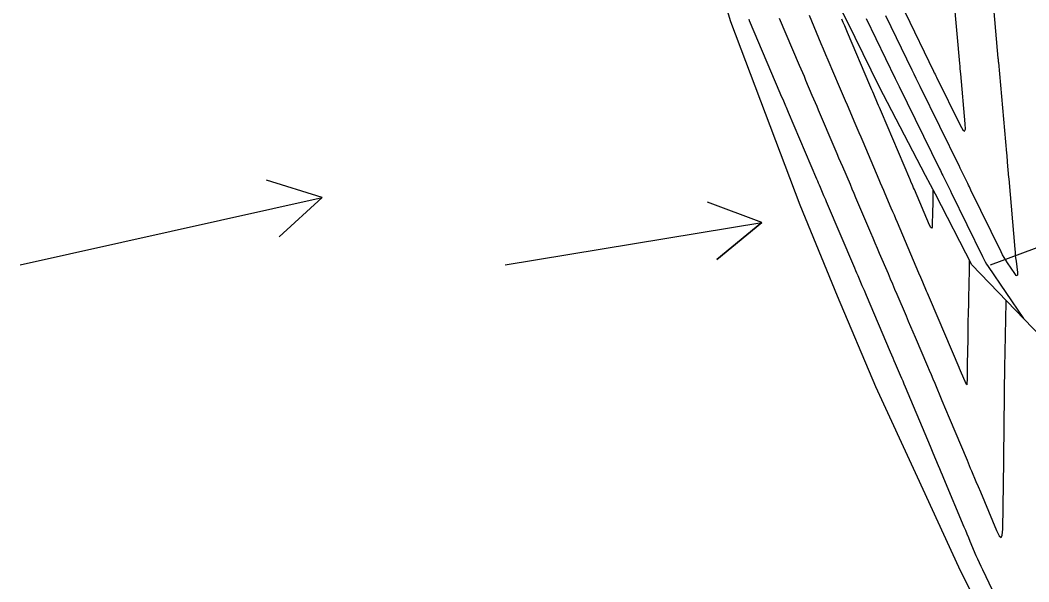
# Model space of a CAD drawing. Extents: x 954385 to 988206, y 1868364 to 1924553.
# Drawn here: x 957807.1 to 957911.1, y 1919236.3 to 1919294.2 of the extents above; entities that cross this region are included whole.
import ezdxf

# ---------------------------------------------------------------- set-up
doc = ezdxf.new("R2010")
doc.units = 0
for name, color, linetype in [('13', 7, 'Continuous'), ('22', 7, 'Continuous'), ('24', 7, 'Continuous'), ('26', 7, 'Continuous'), ('7', 7, 'Continuous')]:
    doc.layers.add(name, color=color, linetype=linetype)

msp = doc.modelspace()

# ---------------------------------------------------------------- linework, layer by layer
at = {"layer": '13'}
for points in [[(957907.31, 1919297.07), (957907.91, 1919290.27), (957907.92, 1919290.15), (957907.93, 1919290.04), (957907.94, 1919289.92), (957907.95, 1919289.8), (957908.79, 1919280.45), (957908.81, 1919280.22), (957908.83, 1919280), (957908.85, 1919279.77), (957908.87, 1919279.54), (957909.01, 1919277.96), (957909.02, 1919277.89), (957909.02, 1919277.81), (957909.65, 1919270.55), (957909.67, 1919270.25), (957909.7, 1919269.95), (957909.73, 1919269.65), (957909.77, 1919269.34), (957909.91, 1919268.14), (957909.92, 1919267.91), (957909.88, 1919267.81), (957909.79, 1919267.86), (957909.64, 1919268.04), (957908.89, 1919269.15), (957908.71, 1919269.42), (957908.54, 1919269.7), (957908.39, 1919269.98), (957908.24, 1919270.27), (957905.13, 1919276.66), (957905.05, 1919276.83), (957904.97, 1919276.99), (957904.88, 1919277.16), (957904.8, 1919277.33), (957904.09, 1919278.78), (957904.05, 1919278.86), (957904.01, 1919278.93), (957903.98, 1919279.01), (957903.94, 1919279.09), (957899.89, 1919287.32), (957899.69, 1919287.75), (957899.48, 1919288.17), (957899.27, 1919288.6), (957899.06, 1919289.03), (957896.34, 1919294.61)], [(957898.34, 1919294.96), (957901.28, 1919288.92), (957901.35, 1919288.76), (957901.43, 1919288.6), (957901.51, 1919288.45), (957901.58, 1919288.29), (957904.01, 1919283.35), (957904.29, 1919282.86), (957904.47, 1919282.72), (957904.55, 1919282.93), (957904.53, 1919283.5), (957904.07, 1919288.63), (957904.05, 1919288.9), (957904.02, 1919289.18), (957904, 1919289.45), (957903.97, 1919289.72), (957903.4, 1919296.22)], [(957894.32, 1919294.34), (957897.32, 1919288.16), (957897.42, 1919287.95), (957897.52, 1919287.74), (957897.62, 1919287.54), (957897.73, 1919287.33), (957901.9, 1919278.84), (957901.98, 1919278.67), (957902.06, 1919278.5), (957902.14, 1919278.33), (957902.23, 1919278.16), (957902.94, 1919276.71), (957902.98, 1919276.64), (957903.01, 1919276.56), (957903.05, 1919276.49), (957903.08, 1919276.41), (957906.31, 1919269.79), (957906.44, 1919269.53), (957906.59, 1919269.27), (957906.74, 1919269.01), (957906.9, 1919268.76), (957910.53, 1919263.42)]]:
    msp.add_lwpolyline(points, dxfattribs=at)
at = {"layer": '22'}
msp.add_lwpolyline([(957913.34, 1919260.51), (957905.2, 1919268.95), (957901.47, 1919276.22), (957900.45, 1919278.15), (957895.68, 1919287.34), (957892.38, 1919294.08), (957891.08, 1919296.54), (957886.89, 1919305.86), (957884.81, 1919311.67), (957883.53, 1919315.36), (957879.3, 1919324.66), (957877.21, 1919329.27), (957875.44, 1919333.92), (957871.95, 1919343.39), (957870.15, 1919347.96), (957868.24, 1919352.81), (957864.59, 1919362.24), (957862.78, 1919366.71), (957860.74, 1919371.53), (957856.68, 1919380.86), (957854.25, 1919386.89), (957852.72, 1919390.22), (957848.14, 1919399.44)], dxfattribs=at)
at = {"layer": '24'}
for points in [[(957913.34, 1919260.51), (957905.2, 1919268.95), (957901.47, 1919276.22), (957900.45, 1919278.15), (957895.68, 1919287.34), (957892.38, 1919294.08), (957891.08, 1919296.54), (957886.89, 1919305.86), (957884.81, 1919311.67), (957883.53, 1919315.36), (957879.3, 1919324.66), (957877.21, 1919329.27), (957875.44, 1919333.92), (957871.95, 1919343.39), (957870.15, 1919347.96), (957868.24, 1919352.81), (957864.59, 1919362.24), (957862.78, 1919366.71), (957860.74, 1919371.53), (957856.68, 1919380.86), (957854.25, 1919386.89), (957852.72, 1919390.22), (957848.14, 1919399.44)], [(957908.4, 1919228.54), (957903.89, 1919237.77), (957899.61, 1919247.06), (957895.33, 1919256.35), (957891.37, 1919265.71), (957887.51, 1919275.09), (957883.94, 1919284.54), (957880.39, 1919293.99), (957877.49, 1919303.59), (957872.39, 1919312.69), (957868.92, 1919322.16), (957868.67, 1919323.13), (957866.23, 1919331.81), (957863.18, 1919341.37), (957860.04, 1919350.92), (957855.94, 1919360.24), (957851.97, 1919369.6), (957848.16, 1919379), (957844.03, 1919388.32), (957840.67, 1919395.84)]]:
    msp.add_lwpolyline(points, dxfattribs=at)
at = {"layer": '26'}
for points in [[(957907.13, 1919268.93), (957966.95, 1919291.17), (957963.12, 1919286.54), (957966.95, 1919291.17), (957961.03, 1919292.17)], [(957807.13, 1919268.93), (957838.25, 1919275.88), (957833.83, 1919271.82), (957838.25, 1919275.88), (957832.52, 1919277.67)], [(957857.13, 1919268.93), (957883.58, 1919273.3), (957878.95, 1919269.49), (957883.58, 1919273.3), (957877.97, 1919275.41)]]:
    msp.add_lwpolyline(points, dxfattribs=at)
at = {"layer": '7'}
for points in [[(957904.95, 1919269.43), (957904.95, 1919269.12), (957904.94, 1919268.75), (957904.93, 1919268.39), (957904.87, 1919265.5), (957904.87, 1919265.21), (957904.86, 1919264.91), (957904.86, 1919264.61), (957904.85, 1919264.31), (957904.82, 1919262.73), (957904.81, 1919262.37), (957904.81, 1919262.01), (957904.8, 1919261.65), (957904.79, 1919261.29), (957904.74, 1919258.73), (957904.74, 1919258.59), (957904.74, 1919258.46), (957904.73, 1919258.32), (957904.73, 1919258.19), (957904.72, 1919257.6), (957904.72, 1919257.37), (957904.72, 1919257.14), (957904.71, 1919256.69), (957904.71, 1919256.6), (957904.69, 1919256.57), (957904.66, 1919256.59), (957904.62, 1919256.67), (957904.06, 1919258), (957903.98, 1919258.19), (957903.96, 1919258.23), (957903.94, 1919258.28), (957903.92, 1919258.33), (957903.9, 1919258.37), (957900.95, 1919265.31), (957900.85, 1919265.55), (957900.75, 1919265.78), (957900.65, 1919266.01), (957900.55, 1919266.24), (957900.16, 1919267.17), (957899.96, 1919267.64), (957899.76, 1919268.1), (957897.54, 1919273.32), (957897.38, 1919273.69), (957897.23, 1919274.05), (957897.07, 1919274.42), (957896.91, 1919274.79), (957896.29, 1919276.26), (957896.13, 1919276.62), (957895.98, 1919276.99), (957895.82, 1919277.36), (957895.66, 1919277.72), (957894, 1919281.63), (957893.8, 1919282.1), (957893.6, 1919282.57), (957893.4, 1919283.04), (957893.2, 1919283.51), (957892.39, 1919285.4), (957892.19, 1919285.87), (957891.99, 1919286.35), (957891.79, 1919286.82), (957891.59, 1919287.29), (957890.42, 1919290.06), (957890.18, 1919290.62), (957889.94, 1919291.19), (957889.7, 1919291.75), (957889.46, 1919292.32), (957888.47, 1919294.65)], [(957882.22, 1919294.27), (957882.27, 1919294.14), (957885.44, 1919286.68), (957885.58, 1919286.35), (957885.72, 1919286.02), (957886, 1919285.36), (957886.07, 1919285.2), (957886.14, 1919285.03), (957886.21, 1919284.87), (957886.28, 1919284.7), (957889.2, 1919277.83), (957889.3, 1919277.61), (957889.39, 1919277.4), (957889.48, 1919277.18), (957889.57, 1919276.97), (957889.94, 1919276.11), (957890.03, 1919275.89), (957890.12, 1919275.68), (957890.21, 1919275.46), (957890.3, 1919275.25), (957893.02, 1919268.88), (957893.13, 1919268.62), (957893.24, 1919268.37), (957893.34, 1919268.11), (957893.45, 1919267.85), (957893.89, 1919266.83), (957894.11, 1919266.32), (957894.32, 1919265.81), (957896.81, 1919259.97), (957896.94, 1919259.67), (957897.07, 1919259.37), (957897.19, 1919259.07), (957897.32, 1919258.77), (957897.83, 1919257.57), (957897.96, 1919257.27), (957898.09, 1919256.97), (957898.22, 1919256.67), (957898.34, 1919256.37), (957900.64, 1919250.88), (957900.92, 1919250.23), (957901.2, 1919249.57), (957901.75, 1919248.26), (957901.89, 1919247.93), (957902.02, 1919247.6), (957902.16, 1919247.27), (957902.3, 1919246.95), (957904.4, 1919241.94), (957904.55, 1919241.57), (957904.71, 1919241.2), (957904.86, 1919240.83), (957905.02, 1919240.46), (957905.64, 1919238.97), (957905.8, 1919238.61), (957905.96, 1919238.24), (957906.13, 1919237.87), (957906.3, 1919237.51), (957908.61, 1919232.67)], [(957885.37, 1919294.39), (957887.43, 1919289.54), (957887.59, 1919289.16), (957887.76, 1919288.77), (957887.92, 1919288.39), (957888.08, 1919288), (957888.74, 1919286.46), (957888.9, 1919286.07), (957889.07, 1919285.69), (957889.23, 1919285.3), (957889.39, 1919284.92), (957891.1, 1919280.9), (957891.3, 1919280.44), (957891.49, 1919279.98), (957891.69, 1919279.53), (957891.88, 1919279.07), (957892.66, 1919277.25), (957892.85, 1919276.79), (957893.05, 1919276.33), (957893.24, 1919275.88), (957893.44, 1919275.42), (957894.78, 1919272.27), (957895.01, 1919271.74), (957895.23, 1919271.21), (957895.46, 1919270.68), (957895.68, 1919270.15), (957896.58, 1919268.04), (957896.81, 1919267.51), (957897.03, 1919266.98), (957897.26, 1919266.45), (957897.48, 1919265.92), (957898.44, 1919263.68), (957898.67, 1919263.12), (957898.91, 1919262.57), (957899.14, 1919262.02), (957899.38, 1919261.47), (957900.64, 1919258.51), (957900.83, 1919258.07), (957901.02, 1919257.62), (957901.2, 1919257.18), (957901.39, 1919256.74), (957902.14, 1919254.96), (957902.51, 1919254.07), (957902.88, 1919253.18), (957904.72, 1919248.81), (957904.83, 1919248.53), (957904.95, 1919248.26), (957905.06, 1919247.98), (957905.18, 1919247.71), (957905.64, 1919246.61), (957905.87, 1919246.07), (957906.1, 1919245.52), (957907.76, 1919241.56), (957908.04, 1919241), (957908.24, 1919240.84), (957908.36, 1919241.07), (957908.41, 1919241.69), (957908.5, 1919248.66), (957908.5, 1919249.04), (957908.5, 1919249.09), (957908.63, 1919258.72), (957908.63, 1919259.03), (957908.64, 1919259.33), (957908.64, 1919259.64), (957908.65, 1919259.95), (957908.75, 1919265.1), (957908.76, 1919265.26)], [(957901.21, 1919276.71), (957901.19, 1919275.65), (957901.18, 1919275.33), (957901.18, 1919275.01), (957901.17, 1919274.69), (957901.16, 1919274.36), (957901.14, 1919273.07), (957901.12, 1919272.83), (957901.07, 1919272.74), (957900.98, 1919272.8), (957900.87, 1919273.02), (957899.3, 1919276.71), (957899.22, 1919276.9), (957899.14, 1919277.09), (957898.94, 1919277.55), (957898.86, 1919277.74), (957898.82, 1919277.83), (957895.9, 1919284.7), (957895.8, 1919284.93), (957895.7, 1919285.16), (957895.61, 1919285.39), (957895.51, 1919285.62), (957895.11, 1919286.54), (957895.02, 1919286.77), (957894.92, 1919287), (957894.82, 1919287.23), (957894.72, 1919287.46), (957892.41, 1919292.92), (957892.26, 1919293.26), (957892.12, 1919293.61), (957891.97, 1919293.95), (957891.83, 1919294.29)]]:
    msp.add_lwpolyline(points, dxfattribs=at)

doc.saveas('drawing.dxf')
